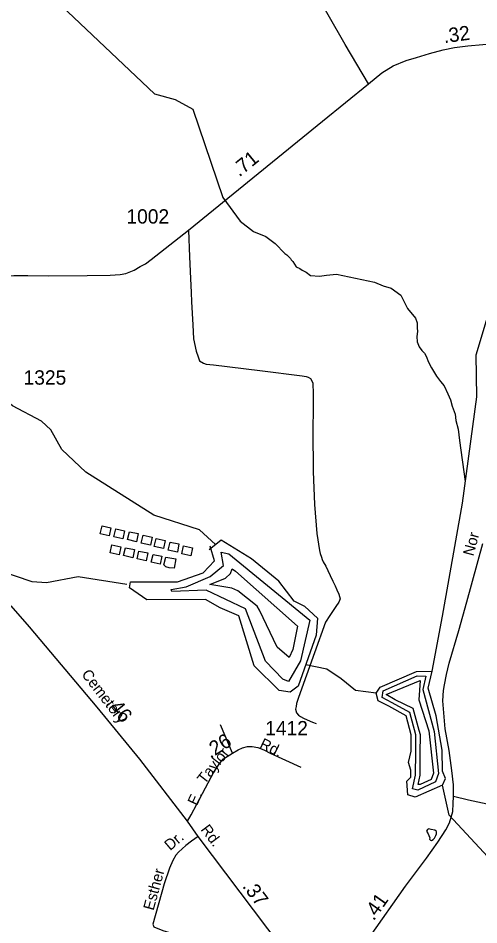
# Model space of a CAD drawing. Extents: x 2206922 to 2357709, y 510027 to 673830.
# Drawn here: x 2282944 to 2286952, y 629329 to 637225 of the extents above; entities that cross this region are included whole.
import ezdxf

# ---------------------------------------------------------------- set-up
doc = ezdxf.new("R2010")
doc.units = 0
for name, color, linetype in [('Exist Hydrographic Buffer Line', 7, 'Continuous'), ('Exist Hydrographic Creek Single Shore', 7, 'Continuous'), ('Exist Hydrographic Lake Shore', 7, 'Continuous'), ('Exist Hydrographic Misc Water Feature', 7, 'Continuous'), ('Exist Hydrographic Pond Under 1500 Sq Ft', 7, 'Continuous'), ('Exist Road Non-System Type 51', 7, 'Continuous'), ('Exist Road Non-System Type 51 Label', 7, 'Continuous'), ('Exist Road Secondary Mileage Hundredths English Label', 7, 'Continuous'), ('Exist Road Secondary Type 51 Attributed', 7, 'Continuous'), ('Exist Road Secondary Type 51 Label', 7, 'Continuous'), ('Exist Road Secondary Type 51 Number Label', 7, 'Continuous')]:
    doc.layers.add(name, color=color, linetype=linetype)

msp = doc.modelspace()

# ---------------------------------------------------------------- linework, layer by layer
at = {"layer": 'Exist Hydrographic Buffer Line'}
for points in [[(2285297.1, 631447.8), (2285245.6, 631469), (2285097.1, 631624.2), (2284922.6, 632080.5), (2284579.6, 632243), (2284280, 632232.2), (2284276.3, 632250.3), (2284406.3, 632271.9), (2284615.7, 632362.2), (2284731.3, 632459.8), (2284709, 632574.2), (2284778.1, 632560.1), (2285481.2, 631981.4), (2285400, 631629.2), (2285297.1, 631447.8)], [(2285301.8, 631657.8), (2285197, 631748.1), (2285044.5, 632070.4), (2285024, 632105.8), (2284853.6, 632238.8), (2284801.7, 632261.3), (2284612.1, 632291.8), (2284748.6, 632347.6), (2284790, 632390.1), (2284804.4, 632429.2), (2284836, 632409.2), (2285374, 631928.8), (2285334.2, 631726.5), (2285301.8, 631657.8)], [(2286422, 630502), (2286373.5, 630514.6), (2286400.4, 630631.4), (2286402.8, 630832.4), (2286403, 630983.3), (2286351.9, 631179.5), (2286197.3, 631261.2), (2286111, 631308.1), (2286119.2, 631366.6), (2286416.5, 631496.4), (2286490.7, 631495.7), (2286465.1, 631379), (2286563.9, 631014.2), (2286599.8, 630647.6), (2286574.7, 630573.9), (2286422, 630502)], [(2286441.7, 630550.6), (2286423.8, 630552.4), (2286439.9, 630631.4), (2286441.7, 630822.9), (2286443, 630983.5), (2286432.5, 631022.7), (2286380.7, 631211.9), (2286225.2, 631289.6), (2286145, 631335.5), (2286442.6, 631456.5), (2286430, 631289.4), (2286517.2, 631017.8), (2286558.5, 630649.4), (2286536.9, 630595.5), (2286441.7, 630550.6)]]:
    msp.add_lwpolyline(points, dxfattribs=at)
at = {"layer": 'Exist Hydrographic Creek Single Shore'}
for points in [[(2286545.9, 631537.2), (2286634.6, 632016.9), (2286808.7, 633000.5), (2286932.8, 633926.1), (2286929.7, 634293.5), (2287187.6, 635150.7), (2287360.7, 635429.2), (2287490.7, 635705.3), (2287513.7, 635931.2), (2287417.7, 636402.1), (2287388.6, 636819.2), (2287553.7, 637871.8), (2287486.6, 637935.5), (2287312.7, 637876.7), (2287195.6, 637902.1), (2287111.8, 637959.6), (2287065.8, 638360.4)], [(2286059.1, 631346.6), (2285877.7, 631368.9), (2285753.4, 631471.5), (2285629.1, 631555.5), (2285445.8, 631593.5)], [(2287615.8, 629507.7), (2287523.7, 629516.1), (2287289.8, 629639), (2286692.6, 630284.1), (2286635.7, 630546.1)]]:
    msp.add_lwpolyline(points, dxfattribs=at)
at = {"layer": 'Exist Hydrographic Lake Shore'}
for points in [[(2285547.3, 632001), (2285439, 632102.1), (2285345.1, 632149.1), (2285211.5, 632322.5), (2284973.2, 632517.6), (2284709.6, 632680.1), (2284604.6, 632596)], [(2283911.7, 632264.7), (2283922.5, 632315.3), (2284330.5, 632315.3), (2284554.4, 632394.8), (2284651.8, 632499.5), (2284615.7, 632625.9)], [(2285547.3, 632001), (2285536.4, 631852.9), (2285381.2, 631408.6), (2285309, 631354.4), (2285215.1, 631368.8), (2284997.7, 631584.5), (2284864.9, 632019.1), (2284701.6, 632089), (2284572.4, 632163.6), (2284063.3, 632159.9), (2283911.7, 632264.7)], [(2286059.1, 631346.6), (2286092.1, 631398.5), (2286408.1, 631536.3), (2286545.9, 631537.2)], [(2286635.7, 630546.1), (2286660.9, 630603.6), (2286634.8, 630667.4), (2286632.1, 630849.8), (2286580, 631149), (2286510, 631391.6), (2286545.9, 631537.2)], [(2286635.7, 630546.1), (2286398.6, 630440), (2286334.9, 630462.5), (2286325.9, 630580.2), (2286359.1, 630615.3), (2286360.9, 630675.5), (2286340, 630744), (2286364, 630841.9), (2286363, 630983), (2286319.6, 631150.8), (2286169, 631232.9), (2286077, 631280.7), (2286059.1, 631346.6)]]:
    msp.add_lwpolyline(points, dxfattribs=at)
at = {"layer": 'Exist Hydrographic Misc Water Feature'}
for points in [[(2284128.7, 636566.1), (2282561.6, 638051.2)], [(2284128.7, 636566.1), (2284310.7, 636516.4), (2284462.7, 636430.8), (2284725.6, 635663.9), (2284874.8, 635456.7), (2284990, 635365.6), (2285099.8, 635322.7), (2285180.2, 635261.1), (2285262.6, 635174), (2285280.7, 635162.4), (2285295.2, 635150.5), (2285313.3, 635130.7), (2285319.2, 635120.9), (2285333.2, 635105), (2285363.9, 635059.1), (2285394.5, 635044), (2285415.9, 635030.6), (2285450.7, 635011.8), (2285488.2, 634985), (2285565.9, 634977), (2285627.5, 634987.7), (2285713.2, 634995.8), (2286042.7, 634926.1), (2286120.4, 634893.9), (2286190, 634872.5), (2286273, 634813.5), (2286332.4, 634696.5), (2286399.4, 634611), (2286414, 634571.1), (2286416.4, 634529.4), (2286416.6, 634497.3), (2286410.9, 634453.1), (2286415.6, 634407.4), (2286433.9, 634363.7), (2286456.2, 634332), (2286478.2, 634306), (2286494.8, 634280.3), (2286514.9, 634230.2), (2286539.5, 634180.7), (2286581.9, 634107), (2286618.6, 634059.3), (2286649, 634023.9), (2286682, 633952), (2286703.9, 633900.4), (2286720.5, 633846.4), (2286745.1, 633775), (2286750.3, 633721.5), (2286772.6, 633646.3), (2286783.7, 633547.4), (2286834.1, 633189.7)], [(2284660.8, 632641), (2284521.9, 632770.4), (2284124.7, 632896.9), (2283532.6, 633270.4), (2283322.6, 633468.2), (2283229.5, 633640.6), (2283145.7, 633714.5), (2282894.7, 633847.5), (2282566.6, 634126.4), (2282257.6, 634290.1), (2281647.5, 634476.3), (2281455.6, 634499.9), (2280804.6, 634677.1)], [(2283890, 632293.6), (2283466.6, 632360.1), (2283191.6, 632306.6), (2283066.7, 632315.7), (2282782.7, 632413.3), (2282491.5, 632409.4), (2282200.6, 632366.1), (2281967.6, 632364.3), (2281474.7, 632492.3), (2281231.5, 632621.9), (2281080.6, 632762.7), (2281011.7, 632944.5), (2281067.7, 633238.6), (2281157.7, 633387.6), (2281146.6, 633696.1), (2280805.6, 634591.8), (2280804.6, 634677.1)], [(2286569, 630153.1), (2286537.2, 630160.8), (2286516.9, 630164.7), (2286505.4, 630158.7), (2286497.4, 630146.5), (2286509.5, 630122.8), (2286517.9, 630108.5), (2286526.1, 630086.7), (2286523.7, 630074.8), (2286530, 630067), (2286539.9, 630065.1), (2286554, 630071.1), (2286565.9, 630083.1), (2286577.6, 630107.3), (2286583.4, 630121.4), (2286583.1, 630143.4), (2286569, 630153.1)]]:
    msp.add_lwpolyline(points, dxfattribs=at)
at = {"layer": 'Exist Hydrographic Pond Under 1500 Sq Ft'}
for points in [[(2283673.4, 632803), (2283751, 632786.7), (2283736.6, 632716.3), (2283657.1, 632734.3), (2283673.4, 632803)], [(2283792.5, 632777.7), (2283870.1, 632761.4), (2283855.7, 632691), (2283776.3, 632709), (2283792.5, 632777.7)], [(2283911.7, 632752.4), (2283989.3, 632736.1), (2283974.9, 632665.7), (2283895.4, 632683.7), (2283911.7, 632752.4)], [(2284030.8, 632721.7), (2284108.4, 632705.4), (2284094, 632635), (2284014.6, 632653), (2284030.8, 632721.7)], [(2284144.6, 632692.8), (2284222.2, 632676.5), (2284207.7, 632606.1), (2284128.3, 632624.1), (2284144.6, 632692.8)], [(2283760, 632638.6), (2283837.7, 632622.3), (2283823.2, 632551.9), (2283743.8, 632570), (2283760, 632638.6)], [(2283877.4, 632613.3), (2283955, 632597), (2283940.6, 632526.6), (2283861.1, 632544.7), (2283877.4, 632613.3)], [(2284265.5, 632662.1), (2284343.1, 632645.8), (2284328.7, 632575.4), (2284249.3, 632593.4), (2284265.5, 632662.1)], [(2284382.9, 632629.6), (2284460.5, 632613.3), (2284446, 632542.9), (2284366.6, 632560.9), (2284382.9, 632629.6)], [(2283994.7, 632584.4), (2284072.3, 632568.1), (2284057.9, 632497.7), (2283978.5, 632515.8), (2283994.7, 632584.4)], [(2284117.5, 632555.5), (2284195.1, 632539.2), (2284180.7, 632468.8), (2284101.2, 632486.9), (2284117.5, 632555.5)], [(2284227.6, 632532), (2284316.1, 632515.8), (2284299.8, 632434.5), (2284258.3, 632438.1), (2284227.6, 632447.1), (2284211.3, 632465.2), (2284227.6, 632532)]]:
    msp.add_lwpolyline(points, dxfattribs=at)
at = {"layer": 'Exist Road Non-System Type 51'}
msp.add_line((2284808.4, 630825.6), (2284705.6, 631071.5), dxfattribs=at)
for points in [[(2284424.6, 635379.8), (2284435.6, 635146.3), (2284443.4, 634958.2), (2284449.7, 634836), (2284451.3, 634755.3), (2284462.2, 634554.7), (2284468.5, 634430.9), (2284493.6, 634325.9), (2284509.2, 634275.7), (2284520.2, 634239.7), (2284556, 634220.6), (2284578.1, 634212.8), (2284644.1, 634205.5), (2285046.4, 634157.1), (2285416, 634109.6), (2285448.9, 634104.9), (2285467.7, 634098.6), (2285486.7, 634085.4), (2285506.9, 634049.3), (2285509.2, 633949.7), (2285510.4, 633831.7), (2285508.4, 633634), (2285510, 633275.9), (2285521.1, 632988.3), (2285543.4, 632738.5), (2285564.8, 632590.2), (2285572.7, 632562), (2285581.7, 632529.9), (2285589.9, 632511.9), (2285598, 632490.7), (2285619.6, 632453.9), (2285638.4, 632416.3), (2285657.2, 632370.8), (2285680.7, 632322.2), (2285702.7, 632281.5), (2285715.2, 632247), (2285732.4, 632207.8), (2285744.7, 632166.8), (2285734.9, 632138.6), (2285707.4, 632100.4), (2285654, 632023.9), (2285618.6, 631965.7), (2285523.3, 631698.9), (2285381.6, 631309.8), (2285365.9, 631258.1), (2285361.2, 631229.9), (2285358.1, 631206.4), (2285364.4, 631176.6), (2285381.6, 631154.7), (2285400.4, 631144), (2285427, 631128), (2285456.8, 631114.6), (2285505.3, 631095.1), (2285537.5, 631081.5)], [(2284510.8, 630098.4), (2284452.9, 630057.7), (2284401.2, 630021.6), (2284369.8, 629991.8), (2284338.5, 629963.6), (2284316.6, 629935.4), (2284288.4, 629888.4), (2284260.2, 629823.4), (2284213.2, 629685.4), (2284114.6, 629334.4), (2284124, 629310.9), (2284202.6, 629279.8), (2284230.7, 629272), (2284276.8, 629260.5), (2284331, 629239)]]:
    msp.add_lwpolyline(points, dxfattribs=at)
at = {"layer": 'Exist Road Secondary Type 51 Attributed'}
for points in [[(2285990.8, 636653.9), (2285788.8, 636995.6), (2285503.7, 637495.5)], [(2285990.8, 636653.9), (2286106.7, 636748.7), (2286207, 636808.3), (2286319.7, 636855.3), (2286409, 636882.7), (2286523.3, 636917.2), (2286642.4, 636950.1), (2286739.5, 636968.9), (2286855.4, 636984.6), (2286986.9, 636995.6), (2287134.1, 637009.7), (2287608.7, 637055.9)], [(2282821.7, 634979.8), (2282907.1, 634984.1), (2283029.2, 634984.1), (2283209.6, 634979.5), (2283544.5, 634982.5), (2283745, 634985.7), (2283831.1, 634991.9), (2283881.2, 635001.3), (2283953.3, 635029.5), (2284004.9, 635060.9), (2284050.4, 635086), (2284100.5, 635122), (2284424.6, 635379.8), (2285591.5, 636328.7), (2285990.8, 636653.9)], [(2286730.1, 630446.3), (2286731.7, 630548.2), (2286716, 630673.6), (2286692.6, 630848.4), (2286659.6, 631036.4), (2286639.2, 631280.4), (2286645.5, 631369.4), (2286651.8, 631419.5), (2286670.4, 631509.9), (2286693.4, 631607.9), (2286776.7, 631892.6), (2286848.3, 632141.2), (2286985.4, 632650.2)], [(2284416.8, 630230.8), (2284002.8, 630771.1), (2283632.2, 631226), (2283043.3, 631924.2), (2282883.5, 632108.3)], [(2284416.8, 630230.8), (2284448.1, 630287.2), (2284498.3, 630379.7), (2284575, 630523.1), (2284647.1, 630659.5), (2284697.2, 630736.2), (2284731.6, 630773.9), (2284761.4, 630795.8), (2284808.4, 630825.6), (2284856.9, 630852.2), (2284896.1, 630869.5), (2284938.4, 630882), (2284979.1, 630883.6), (2285027.6, 630874.2), (2285080.9, 630852.2), (2285137.3, 630824), (2285402, 630703.3)], [(2285597.9, 628657.3), (2285607.7, 628669.3), (2286002.2, 629224.6), (2286313.9, 629665.4), (2286497.5, 629908.9), (2286596.1, 630047.9), (2286665.1, 630156.4), (2286696.6, 630218.8), (2286712.1, 630266.8), (2286725.5, 630315), (2286728.6, 630386.8), (2286730.1, 630446.3)], [(2290422.7, 629313.4), (2290375, 629364.7), (2290312.4, 629424.2), (2290280.7, 629456.6), (2290257.2, 629475.4), (2290133.5, 629569.5), (2290033.2, 629619.6), (2289914.2, 629668.2), (2289662.8, 629765.7), (2289418.5, 629860.4), (2288730.1, 630140.7), (2288492.1, 630233.2), (2288380.9, 630267.7), (2288290, 630289.6), (2288177, 630304.7), (2288074.9, 630317.5), (2287840.6, 630342.9), (2287721.5, 630341.3), (2287539.8, 630333.5), (2287395.1, 630325.2), (2287273, 630338), (2287064.9, 630372), (2286860.7, 630414.2), (2286730.1, 630446.3)], [(2285597.9, 628657.3), (2284510.8, 630098.4), (2284416.8, 630230.8)]]:
    msp.add_lwpolyline(points, dxfattribs=at)

# ---------------------------------------------------------------- texts
at = {"layer": 'Exist Road Non-System Type 51 Label'}
for s, rotation, p in [('Dr.', 40.33158, (2284265.7, 629970.8)), ('Esther', 74.72605, (2284121.5, 629449.4))]:
    msp.add_text(s, height=95, rotation=rotation, dxfattribs=at).set_placement(p)
at = {"layer": 'Exist Road Secondary Mileage Hundredths English Label'}
for s, rotation, p in [('.32', 7.70083, (2286651.5, 637006.7)), ('.71', 39.12035, (2284867.9, 635837.5)), ('.46', 309.17608, (2283703.3, 631258.8)), ('.26', 32.36422, (2284616.1, 630773.8)), ('.37', 307.03079, (2284889.7, 629663.4)), ('.41', 54.73505, (2286036.7, 629358.7))]:
    msp.add_text(s, height=125, rotation=rotation, dxfattribs=at).set_placement(p)
at = {"layer": 'Exist Road Secondary Type 51 Label'}
for s, rotation, p in [('Nor', 74.92506, (2286903.5, 632535.2)), ('Cemetery', 307.64979, (2283489.9, 631509.7)), ('Rd.', 334.16958, (2285036.8, 630874)), ('Taylor', 51.86117, (2284567.4, 630547.7)), ('E.', 65.19019, (2284498.9, 630361.2)), ('Rd.', 307.05657, (2284527.4, 630158.3))]:
    msp.add_text(s, height=95, rotation=rotation, dxfattribs=at).set_placement(p)
at = {"layer": 'Exist Road Secondary Type 51 Number Label'}
for s, p in [('1002', (2283885.5, 635435.7)), ('1325', (2282990.8, 634033.1)), ('1412', (2285092.7, 630979.1))]:
    msp.add_text(s, height=125, dxfattribs=at).set_placement(p)

doc.saveas('drawing.dxf')
